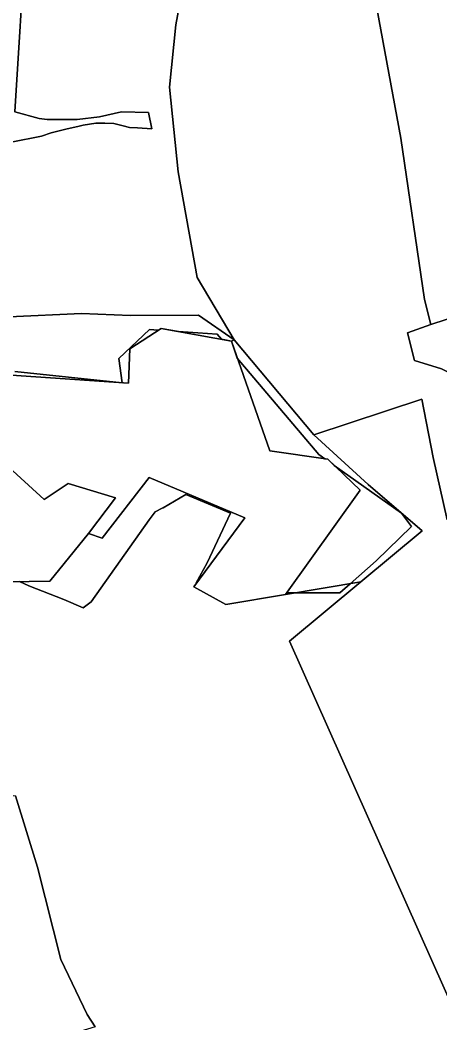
# Model space of a CAD drawing. Extents: x -477304 to -465429, y -1159113 to -1149210.
# Drawn here: x -476191.6 to -476001.7, y -1153194.5 to -1152741 of the extents above; entities that cross this region are included whole.
import ezdxf

# ---------------------------------------------------------------- set-up
doc = ezdxf.new("R2010")
doc.units = 0
for name, color, linetype in [('BPEJ_s', 7, 'Continuous'), ('PUPFL_s', 7, 'Continuous'), ('trav_porost_s', 7, 'Continuous')]:
    doc.layers.add(name, color=color, linetype=linetype)

msp = doc.modelspace()

# ---------------------------------------------------------------- linework, layer by layer
at = {"layer": 'BPEJ_s'}
for points in [[(-476209.5, -1152799), (-476182, -1152793.5), (-476177.54, -1152792.02), (-476170.35, -1152790.23), (-476165.56, -1152789.12), (-476163.06, -1152788.54), (-476157.33, -1152787.64), (-476153.3, -1152787.7), (-476149.25, -1152787.76), (-476144.94, -1152788.83), (-476142.06, -1152789.55), (-476138.44, -1152789.8), (-476132.07, -1152790.23), (-476133.53, -1152782.82), (-476145.77, -1152782.48), (-476155.76, -1152784.72), (-476165.86, -1152785.96), (-476179.35, -1152785.97), (-476183, -1152785.5), (-476194, -1152782.5), (-476189, -1152702.5)], [(-476189, -1152702.5), (-476194, -1152782.5), (-476183, -1152785.5), (-476179.35, -1152785.97), (-476165.86, -1152785.96), (-476155.76, -1152784.72), (-476145.77, -1152782.48), (-476133.53, -1152782.82), (-476132.07, -1152790.23), (-476138.44, -1152789.8), (-476142.06, -1152789.55), (-476144.94, -1152788.83), (-476149.25, -1152787.76), (-476153.3, -1152787.7), (-476157.33, -1152787.64), (-476163.06, -1152788.54), (-476165.56, -1152789.12), (-476170.35, -1152790.23), (-476177.54, -1152792.02), (-476182, -1152793.5), (-476209.5, -1152799)], [(-476191.88, -1152994.93), (-476187.7, -1152996.9), (-476171.9, -1153003.1), (-476163.08, -1153006.87), (-476159.46, -1153004.15), (-476133.27, -1152967.02), (-476130.56, -1152963.4), (-476127.35, -1152961.79), (-476126.94, -1152961.59), (-476116.59, -1152955.54), (-476096.5, -1152964), (-476107, -1152986.5), (-476112, -1152995.5), (-476111.83, -1152995.68), (-476113.05, -1152997.33), (-476098.49, -1153005.29), (-476071.59, -1153000.8), (-476071.01, -1152999.98), (-476066.77, -1152999.99), (-476064.37, -1153000), (-476047, -1153000), (-476042.35, -1152995.92), (-476030.5, -1152985.5), (-476014.5, -1152970), (-476019, -1152964), (-476049.45, -1152942.48), (-476052.39, -1152939.66), (-476053.71, -1152939.47), (-476056.5, -1152937.5), (-476093.35, -1152893.85), (-476096.02, -1152886.18), (-476100.5, -1152885.37), (-476102.5, -1152883), (-476119.94, -1152881.86), (-476127.83, -1152880.43), (-476129.1, -1152881.26), (-476133, -1152881), (-476147, -1152894), (-476145.5, -1152905), (-476194, -1152900)], [(-476194, -1152900), (-476145.5, -1152905), (-476147, -1152894), (-476133, -1152881), (-476129.1, -1152881.26), (-476127.83, -1152880.43), (-476119.94, -1152881.86), (-476102.5, -1152883), (-476100.5, -1152885.37), (-476096.02, -1152886.18), (-476093.35, -1152893.85), (-476056.5, -1152937.5), (-476053.71, -1152939.47), (-476052.39, -1152939.66), (-476049.45, -1152942.48), (-476019, -1152964), (-476014.5, -1152970), (-476030.5, -1152985.5), (-476042.35, -1152995.92), (-476047, -1153000), (-476064.37, -1153000), (-476066.77, -1152999.99), (-476071.01, -1152999.98), (-476071.59, -1153000.8), (-476098.49, -1153005.29), (-476113.05, -1152997.33), (-476111.83, -1152995.68), (-476112, -1152995.5), (-476107, -1152986.5), (-476096.5, -1152964), (-476116.59, -1152955.54), (-476126.94, -1152961.59), (-476127.35, -1152961.79), (-476130.56, -1152963.4), (-476133.27, -1152967.02), (-476159.46, -1153004.15), (-476163.08, -1153006.87), (-476171.9, -1153003.1), (-476187.7, -1152996.9), (-476191.88, -1152994.93)]]:
    msp.add_lwpolyline(points, dxfattribs=at)
at = {"layer": 'PUPFL_s'}
for points in [[(-476009.88, -1152912.46), (-476058.74, -1152928.66), (-476094.77, -1152885.67), (-476111.47, -1152857.44), (-476120.17, -1152809.72), (-476124.01, -1152771.31), (-476121.1, -1152743.18), (-476115.27, -1152711.25), (-476063.37, -1152712.72), (-476061.41, -1152702.22), (-476043.99, -1152661.17), (-476019.4, -1152794.43), (-476008.61, -1152867.38), (-476005.79, -1152878.69), (-476016.4, -1152882.41), (-476013.13, -1152895.03), (-476001, -1152898.8), (-475967.84, -1152915.62), (-475934.1, -1152930.88), (-475884.28, -1152950.17), (-475934.74, -1152978.95), (-475998.35, -1152967.09), (-476004.69, -1152938.85)], [(-476290.59, -1152915.16), (-476376.53, -1152913.98), (-476397.58, -1152907.65), (-476425.88, -1152893.51), (-476439.81, -1152871.28), (-476399.05, -1152892.12), (-476361.17, -1152893.44), (-476296.98, -1152885.68), (-476230.81, -1152878.34), (-476196.63, -1152875.18), (-476163.87, -1152873.72), (-476141.62, -1152874.59), (-476110.83, -1152874.53), (-476094.77, -1152885.67), (-476096.02, -1152886.18), (-476127.83, -1152880.43), (-476142, -1152889.67), (-476142.53, -1152905.27), (-476202.3, -1152901.21), (-476231.89, -1152913.17), (-476248.57, -1152907.9)], [(-475943.62, -1152887.32), (-475879.2, -1152889.88), (-475873.38, -1152902.98), (-475867.03, -1152939.24), (-475884.28, -1152950.17), (-475934.1, -1152930.88), (-475967.84, -1152915.62), (-476001, -1152898.8), (-476013.13, -1152895.03), (-476016.4, -1152882.41), (-476005.79, -1152878.69), (-475992.37, -1152874.32)], [(-476058.74, -1152928.66), (-476034.07, -1152950.99), (-476009.71, -1152971.94), (-476037.41, -1152995.09), (-476071.59, -1153000.8), (-476037.79, -1152953.68), (-476052.39, -1152939.66), (-476078.68, -1152935.88), (-476096.02, -1152886.18), (-476094.77, -1152885.67)], [(-476333.46, -1153213.17), (-476348.76, -1153204.42), (-476350.46, -1153205.59), (-476354.47, -1153208.34), (-476409.37, -1153211.76), (-476425.36, -1153181.8), (-476432.95, -1153169.09), (-476487.9, -1153170.54), (-476490.14, -1153155.42), (-476421.24, -1153138.32), (-476373.93, -1153123.2), (-476320.21, -1153104.57), (-476290.31, -1153092.75), (-476264.53, -1153088.47), (-476224.3, -1153087.6), (-476193.73, -1153091.86), (-476183.76, -1153124.12), (-476173.13, -1153165.8), (-476161.23, -1153190.7), (-476157.59, -1153196.3), (-476305.47, -1153241.12), (-476320.95, -1153249.89), (-476326.21, -1153247.82), (-476320.61, -1153240.93)]]:
    msp.add_lwpolyline(points, close=True, dxfattribs=at)
for points in [[(-475992.37, -1152874.32), (-476005.79, -1152878.69), (-476008.61, -1152867.38), (-476019.4, -1152794.43), (-476043.99, -1152661.17)], [(-476115.27, -1152711.25), (-476121.1, -1152743.18), (-476124.01, -1152771.31), (-476120.17, -1152809.72), (-476111.47, -1152857.44), (-476094.77, -1152885.67), (-476110.83, -1152874.53), (-476141.62, -1152874.59), (-476163.87, -1152873.72), (-476196.63, -1152875.18)], [(-475993.62, -1153192.73), (-476069.69, -1153021.85), (-476037.41, -1152995.09), (-476009.71, -1152971.94), (-476034.07, -1152950.99), (-476058.74, -1152928.66), (-476009.88, -1152912.46), (-476004.69, -1152938.85), (-475998.35, -1152967.09)], [(-476215.79, -1152995.34), (-476178.14, -1152994.7), (-476160.7, -1152973.13), (-476154.54, -1152975.37), (-476133.26, -1152947.81), (-476090.01, -1152966.1), (-476113.05, -1152997.33), (-476098.49, -1153005.29), (-476071.59, -1153000.8), (-476037.41, -1152995.09), (-476069.69, -1153021.85), (-475993.62, -1153192.73)], [(-476157.59, -1153196.3), (-476161.23, -1153190.7), (-476173.13, -1153165.8), (-476183.76, -1153124.12), (-476193.73, -1153091.86)]]:
    msp.add_lwpolyline(points, dxfattribs=at)
at = {"layer": 'trav_porost_s'}
for points in [[(-476202.3, -1152901.21), (-476142.53, -1152905.27), (-476142, -1152889.67), (-476127.83, -1152880.43), (-476096.02, -1152886.18), (-476078.68, -1152935.88), (-476052.39, -1152939.66), (-476037.79, -1152953.68), (-476071.59, -1153000.8), (-476098.49, -1153005.29), (-476113.05, -1152997.33), (-476090.01, -1152966.1), (-476133.26, -1152947.81), (-476154.54, -1152975.37), (-476160.7, -1152973.13), (-476148.49, -1152957.11), (-476169.85, -1152950.59), (-476180.66, -1152957.87), (-476209.13, -1152932.07)], [(-476209.13, -1152932.07), (-476180.66, -1152957.87), (-476169.85, -1152950.59), (-476148.49, -1152957.11), (-476160.7, -1152973.13), (-476178.14, -1152994.7), (-476215.79, -1152995.34)]]:
    msp.add_lwpolyline(points, dxfattribs=at)

doc.saveas('drawing.dxf')
